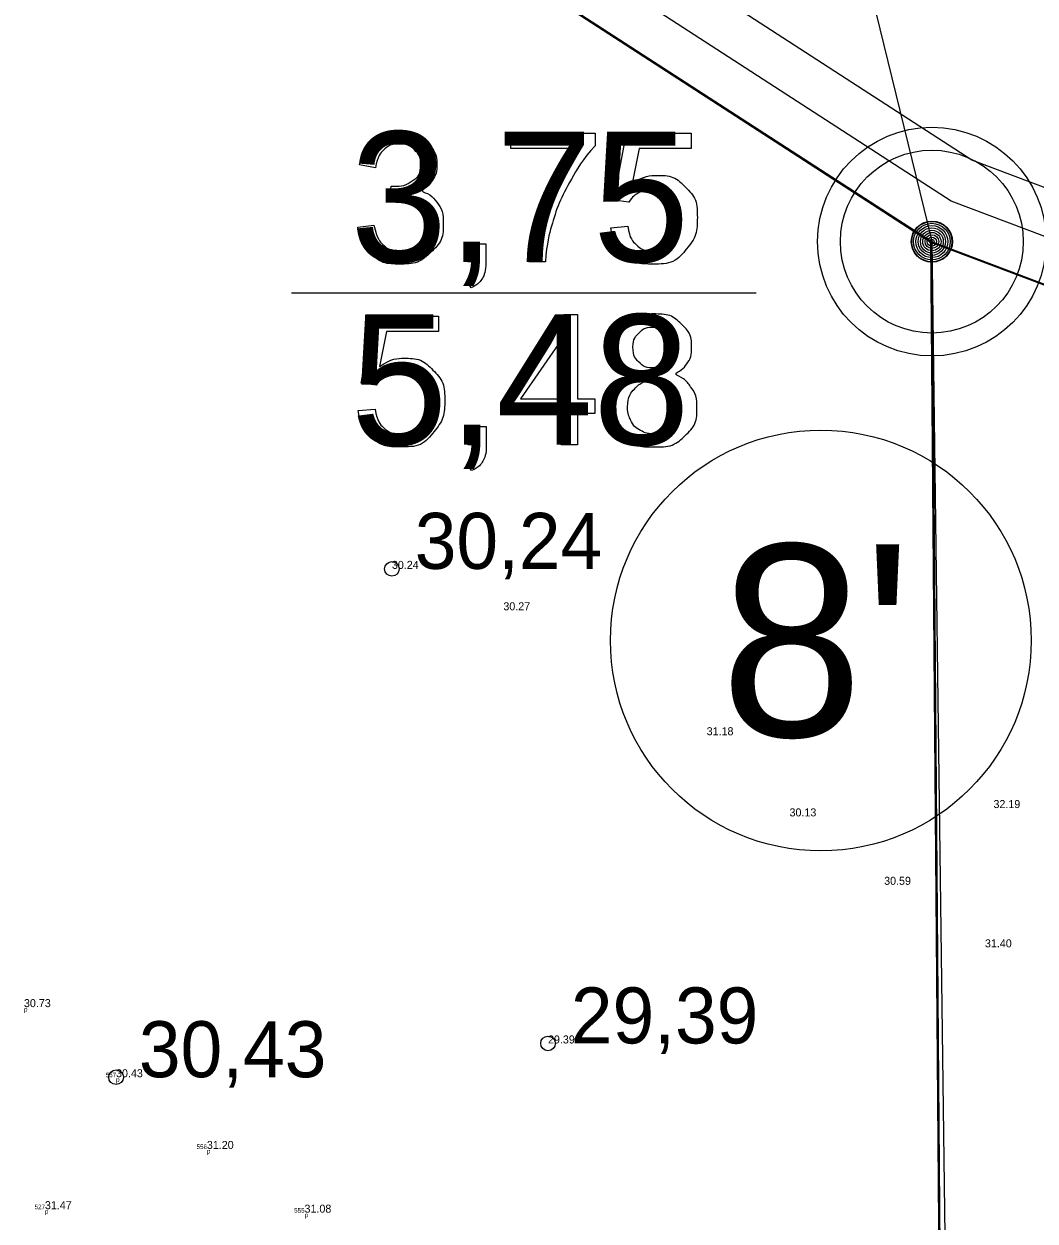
# Model space of a CAD drawing. Extents: x 700746 to 706058, y 6570320 to 6580460.
# Drawn here: x 703148 to 703192.2, y 6576956.8 to 6577009.2 of the extents above; entities that cross this region are included whole.
import ezdxf

# ---------------------------------------------------------------- set-up
doc = ezdxf.new("R2010")
doc.units = 0
for name, color, linetype in [('GEOLPUNKT', 7, 'Continuous'), ('illumineerimisjooned', 7, 'Continuous'), ('KORGUS-EH2000', 7, 'Continuous'), ('Lõige', 7, 'Continuous'), ('maeeraldised_kehtivad', 7, 'Continuous'), ('MOOTKOOD', 7, 'Continuous'), ('MOOTKORG-EH2000', 7, 'Continuous'), ('MOOTNR', 7, 'Continuous'), ('PIIR', 7, 'Continuous'), ('Plokid', 7, 'Continuous'), ('VWX2_MV_PLOKK', 7, 'Continuous')]:
    doc.layers.add(name, color=color, linetype=linetype)

msp = doc.modelspace()

# ---------------------------------------------------------------- linework, layer by layer
at = {"layer": 'GEOLPUNKT'}
msp.add_line((703159.671, 6576997.436), (703179.981, 6576997.436), dxfattribs=at)
msp.add_line((703159.671, 6576997.436), (703179.981, 6576997.436), dxfattribs=at)
for points in [[(703169.255, 6577003.738), (703169.255, 6577004.412), (703172.944, 6577004.412), (703172.944, 6577003.867)], [(703174.416, 6577001.396), (703173.76, 6577001.483), (703174.312, 6577004.412), (703177.145, 6577004.412), (703177.145, 6577003.742), (703174.871, 6577003.742), (703174.565, 6577002.213)], [(703172.044, 6577003.738), (703169.255, 6577003.738)], [(703163.342, 6577002.904), (703162.643, 6577003.03)], [(703163.953, 6577001.488), (703164.031, 6577002.1)], [(703162.573, 6577000.297), (703163.273, 6577000.388)], [(703173.634, 6577000.28), (703174.369, 6577000.341)], [(703167.374, 6576998.785), (703167.374, 6576999.58), (703168.169, 6576999.58), (703168.169, 6576998.785)], [(703167.77, 6576998.785), (703167.374, 6576998.785)], [(703170.771, 6576998.785), (703170.05, 6576998.785)], [(703167.522, 6576997.656), (703167.326, 6576997.956)], [(703163.368, 6576993.396), (703162.712, 6576993.483), (703163.264, 6576996.412), (703166.097, 6576996.412), (703166.097, 6576995.742), (703163.823, 6576995.742), (703163.516, 6576994.213)], [(703171.466, 6576990.785), (703171.466, 6576992.15), (703168.994, 6576992.15), (703168.994, 6576992.793), (703171.592, 6576996.485), (703172.166, 6576996.485), (703172.166, 6576992.793), (703172.935, 6576992.793), (703172.935, 6576992.15), (703172.166, 6576992.15), (703172.166, 6576990.785), (703171.466, 6576990.785)], [(703171.466, 6576992.793), (703171.466, 6576995.366), (703169.683, 6576992.793), (703171.466, 6576992.793)], [(703162.586, 6576992.28), (703163.321, 6576992.341)], [(703167.391, 6576990.785), (703167.391, 6576991.58), (703168.186, 6576991.58), (703168.186, 6576990.785)], [(703167.787, 6576990.785), (703167.391, 6576990.785)], [(703167.539, 6576989.656), (703167.344, 6576989.956)]]:
    msp.add_lwpolyline(points, dxfattribs=at)
for radius in [5, 4, 0.9, 0.801, 0.7, 0.6, 0.5, 0.4, 0.3, 0.2, 0.1]:
    msp.add_circle((703187.671, 6576999.672), radius, dxfattribs=at)
for points in [[(703162.643, 6577003.03), (703162.771, 6577003.734), (703163.226, 6577004.12), (703163.681, 6577004.507), (703164.358, 6577004.507), (703164.825, 6577004.507), (703165.218, 6577004.307), (703165.611, 6577004.107), (703165.819, 6577003.762), (703166.027, 6577003.416), (703166.027, 6577003.028), (703166.027, 6577002.659), (703165.829, 6577002.357), (703165.631, 6577002.054), (703165.242, 6577001.875), (703165.747, 6577001.759), (703166.026, 6577001.392), (703166.305, 6577001.025), (703166.305, 6577000.473), (703166.305, 6576999.727), (703165.761, 6576999.208), (703165.217, 6576998.69), (703164.385, 6576998.69), (703163.635, 6576998.69), (703163.139, 6576999.137), (703162.643, 6576999.585), (703162.573, 6577000.297)], [(703164.031, 6577002.1), (703164.101, 6577002.092), (703164.143, 6577002.092), (703164.591, 6577002.092), (703164.948, 6577002.326), (703165.306, 6577002.559), (703165.306, 6577003.044), (703165.306, 6577003.429), (703165.045, 6577003.681), (703164.785, 6577003.934), (703164.373, 6577003.934), (703163.964, 6577003.934), (703163.692, 6577003.676), (703163.42, 6577003.419), (703163.342, 6577002.904)], [(703170.05, 6576998.785), (703170.062, 6576999.458), (703170.315, 6577000.41), (703170.567, 6577001.363), (703171.039, 6577002.247), (703171.512, 6577003.132), (703172.044, 6577003.738)], [(703172.944, 6577003.867), (703172.4, 6577003.287), (703171.865, 6577002.327), (703171.331, 6577001.367), (703171.04, 6577000.352), (703170.83, 6576999.637), (703170.771, 6576998.785)], [(703174.565, 6577002.213), (703175.078, 6577002.569), (703175.641, 6577002.569), (703176.388, 6577002.569), (703176.901, 6577002.052), (703177.414, 6577001.534), (703177.414, 6577000.721), (703177.414, 6576999.947), (703176.963, 6576999.382), (703176.415, 6576998.69), (703175.466, 6576998.69), (703174.688, 6576998.69), (703174.196, 6576999.125), (703173.704, 6576999.561), (703173.634, 6577000.28)], [(703174.369, 6577000.341), (703174.45, 6576999.804), (703174.747, 6576999.534), (703175.043, 6576999.263), (703175.465, 6576999.263), (703175.974, 6576999.263), (703176.323, 6576999.645), (703176.671, 6577000.027), (703176.671, 6577000.659), (703176.671, 6577001.259), (703176.337, 6577001.606), (703176.002, 6577001.953), (703175.454, 6577001.953), (703175.114, 6577001.953), (703174.843, 6577001.798), (703174.572, 6577001.643), (703174.416, 6577001.396)], [(703163.273, 6577000.388), (703163.393, 6576999.793), (703163.682, 6576999.53), (703163.97, 6576999.268), (703164.388, 6576999.268), (703164.884, 6576999.268), (703165.223, 6576999.61), (703165.562, 6576999.952), (703165.562, 6577000.457), (703165.562, 6577000.939), (703165.247, 6577001.252), (703164.933, 6577001.565), (703164.447, 6577001.565), (703164.248, 6577001.565), (703163.953, 6577001.488)], [(703167.326, 6576997.956), (703167.548, 6576998.053), (703167.653, 6576998.242), (703167.758, 6576998.431), (703167.77, 6576998.785)], [(703168.169, 6576998.785), (703168.169, 6576998.345), (703168.014, 6576998.075), (703167.859, 6576997.804), (703167.522, 6576997.656)], [(703174.734, 6576993.879), (703174.296, 6576994.038), (703174.084, 6576994.333), (703173.873, 6576994.628), (703173.873, 6576995.04), (703173.873, 6576995.661), (703174.32, 6576996.084), (703174.766, 6576996.507), (703175.508, 6576996.507), (703176.254, 6576996.507), (703176.708, 6576996.074), (703177.162, 6576995.641), (703177.162, 6576995.02), (703177.162, 6576994.624), (703176.954, 6576994.331), (703176.746, 6576994.038), (703176.321, 6576993.879), (703176.847, 6576993.708), (703177.122, 6576993.327), (703177.397, 6576992.945), (703177.397, 6576992.417), (703177.397, 6576991.685), (703176.88, 6576991.188), (703176.363, 6576990.69), (703175.52, 6576990.69), (703174.677, 6576990.69), (703174.16, 6576991.19), (703173.643, 6576991.689), (703173.643, 6576992.436), (703173.643, 6576992.992), (703173.926, 6576993.367), (703174.21, 6576993.743), (703174.734, 6576993.879)], [(703174.595, 6576995.064), (703174.595, 6576994.66), (703174.852, 6576994.404), (703175.11, 6576994.148), (703175.525, 6576994.148), (703175.929, 6576994.148), (703176.185, 6576994.402), (703176.441, 6576994.657), (703176.441, 6576995.025), (703176.441, 6576995.41), (703176.177, 6576995.672), (703175.914, 6576995.934), (703175.518, 6576995.934), (703175.118, 6576995.934), (703174.856, 6576995.677), (703174.595, 6576995.421), (703174.595, 6576995.064)], [(703163.516, 6576994.213), (703164.03, 6576994.569), (703164.593, 6576994.569), (703165.34, 6576994.569), (703165.853, 6576994.052), (703166.366, 6576993.534), (703166.366, 6576992.721), (703166.366, 6576991.947), (703165.915, 6576991.382), (703165.367, 6576990.69), (703164.418, 6576990.69), (703163.64, 6576990.69), (703163.148, 6576991.125), (703162.656, 6576991.561), (703162.586, 6576992.28)], [(703163.321, 6576992.341), (703163.402, 6576991.804), (703163.699, 6576991.534), (703163.995, 6576991.263), (703164.417, 6576991.263), (703164.926, 6576991.263), (703165.275, 6576991.645), (703165.623, 6576992.027), (703165.623, 6576992.659), (703165.623, 6576993.259), (703165.288, 6576993.606), (703164.954, 6576993.953), (703164.406, 6576993.953), (703164.066, 6576993.953), (703163.795, 6576993.798), (703163.524, 6576993.643), (703163.368, 6576993.396)], [(703174.364, 6576992.431), (703174.364, 6576992.131), (703174.504, 6576991.851), (703174.645, 6576991.571), (703174.925, 6576991.417), (703175.204, 6576991.263), (703175.526, 6576991.263), (703176.027, 6576991.263), (703176.351, 6576991.586), (703176.676, 6576991.909), (703176.676, 6576992.407), (703176.676, 6576992.913), (703176.342, 6576993.244), (703176.008, 6576993.575), (703175.502, 6576993.575), (703175.009, 6576993.575), (703174.686, 6576993.248), (703174.364, 6576992.921), (703174.364, 6576992.431)], [(703167.344, 6576989.956), (703167.565, 6576990.053), (703167.67, 6576990.242), (703167.775, 6576990.431), (703167.787, 6576990.785)], [(703168.186, 6576990.785), (703168.186, 6576990.345), (703168.031, 6576990.075), (703167.876, 6576989.804), (703167.539, 6576989.656)]]:
    msp.add_open_spline(points, degree=3, dxfattribs=at)
at = {"layer": 'illumineerimisjooned'}
msp.add_lwpolyline([(703290.041, 6576963.147), (703188.508, 6577001.438), (703016.934, 6577112.515), (702852.033, 6577230.395), (702862.776, 6577281.723), (703065.707, 6577215.464), (703087.928, 6577208.218), (703167.838, 6577148.861), (703229.081, 6577103.342), (703273.601, 6577070.555), (703290.041, 6576963.147)], dxfattribs=at)
at = {"layer": 'KORGUS-EH2000'}
for centre in [(703164.057, 6576985.358), (703170.883, 6576964.601), (703151.992, 6576963.123)]:
    msp.add_circle(centre, 0.32, dxfattribs=at)
at = {"layer": 'Lõige'}
for points in [[(703132.186, 6577226.247), (703187.674, 6576999.687)], [(703187.674, 6576999.687), (703190.894, 6576753.156)]]:
    msp.add_lwpolyline(points, dxfattribs=at)
at = {"layer": 'maeeraldised_kehtivad'}
msp.add_lwpolyline([(702849.808, 6577229.527), (702861.724, 6577286.461), (703066.949, 6577219.266), (703089.789, 6577211.819), (703170.224, 6577152.072), (703231.46, 6577106.558), (703277.305, 6577072.795), (703294.683, 6576959.259), (703187.602, 6576999.642), (703015.809, 6577110.861)], close=True, dxfattribs=at)
at = {"layer": 'PIIR'}
for centre, radius in [((703187.67, 6576999.67), 0.88), ((703182.816, 6576982.226), 9.2)]:
    msp.add_circle(centre, radius, dxfattribs=at)
at = {"layer": 'Plokid'}
msp.add_lwpolyline([(703287.547, 6576966.226), (703189.415, 6577003.234), (703018.06, 6577114.169), (702854.258, 6577231.263), (702863.9, 6577277.331), (703064.465, 6577211.662), (703086.067, 6577204.618), (703165.453, 6577145.65), (703226.702, 6577100.127), (703272.178, 6577066.636)], close=True, dxfattribs=at)
msp.add_lwpolyline([(703187.604, 6576999.647), (703190.413, 6576656.391), (703336.798, 6576657.514)], dxfattribs=at)
at = {"layer": 'VWX2_MV_PLOKK'}
msp.add_lwpolyline([(703120.61, 6576749.6), (703011.59, 6576989.47), (702968.34, 6577084.63), (702913.57, 6577058.07), (702784.04, 6577102.84), (702746.48, 6577248.7), (702719.69, 6577297.36), (702713.81, 6577334.91), (702714.39, 6577334.72), (702759.17, 6577231.22), (702849.88, 6577229.56), (703015.74, 6577110.88), (703187.67, 6576999.67), (703190.39, 6576656.32)], dxfattribs=at)
msp.add_lwpolyline([(703120.61, 6576749.6), (703011.59, 6576989.47), (702968.34, 6577084.63), (702913.57, 6577058.07), (702784.04, 6577102.84), (702746.48, 6577248.7), (702719.69, 6577297.36), (702713.81, 6577334.91), (702714.39, 6577334.72), (702759.17, 6577231.22), (702849.88, 6577229.56), (703015.74, 6577110.88), (703187.67, 6576999.67), (703190.39, 6576656.32)], dxfattribs=at)
for points in [[(702849.88, 6577229.56), (702861.72, 6577286.46), (703066.96, 6577219.29), (703089.79, 6577211.82), (703170.22, 6577152.07), (703231.53, 6577106.55), (703277.36, 6577072.83), (703294.74, 6576959.21), (703187.67, 6576999.67), (703015.74, 6577110.88)], [(702849.88, 6577229.56), (702861.72, 6577286.46), (703066.96, 6577219.29), (703089.79, 6577211.82), (703170.22, 6577152.07), (703231.53, 6577106.55), (703277.36, 6577072.83), (703294.74, 6576959.21), (703187.67, 6576999.67), (703015.74, 6577110.88)], [(703187.67, 6576999.67), (703294.74, 6576959.21), (703340.88, 6576657.54), (703190.39, 6576656.32)], [(703187.67, 6576999.67), (703294.74, 6576959.21), (703340.88, 6576657.54), (703190.39, 6576656.32)]]:
    msp.add_lwpolyline(points, close=True, dxfattribs=at)

# ---------------------------------------------------------------- texts
at = {"layer": 'GEOLPUNKT'}
for s, p in [('3,75', (703162.239, 6576998.785)), ('5,48', (703162.256, 6576990.785))]:
    msp.add_text(s, height=5.7, dxfattribs=at).set_placement(p)
at = {"layer": 'KORGUS-EH2000'}
for s, p in [('30,24', (703165.057, 6576985.358)), ('29,39', (703171.883, 6576964.601)), ('30,43', (703152.992, 6576963.123))]:
    msp.add_text(s, height=2.45, dxfattribs=at).set_placement(p)
at = {"layer": 'MOOTKOOD'}
for p in [(703147.965, 6576965.99), (703151.992, 6576962.923), (703155.965, 6576959.786), (703148.882, 6576957.152), (703160.235, 6576957)]:
    msp.add_text('p', height=0.2, dxfattribs=at).set_placement(p)
at = {"layer": 'MOOTKORG-EH2000'}
for s, p in [('30.24', (703164.057, 6576985.358)), ('30.27', (703168.931, 6576983.547)), ('31.18', (703177.822, 6576978.082)), ('32.19', (703190.366, 6576974.896)), ('30.13', (703181.446, 6576974.532)), ('30.59', (703185.584, 6576971.54)), ('31.40', (703189.992, 6576968.804)), ('30.73', (703147.965, 6576966.19)), ('29.39', (703170.883, 6576964.601)), ('30.43', (703151.992, 6576963.123)), ('31.20', (703155.965, 6576959.986)), ('31.47', (703148.882, 6576957.352)), ('31.08', (703160.235, 6576957.2))]:
    msp.add_text(s, height=0.35, dxfattribs=at).set_placement(p)
at = {"layer": 'MOOTNR'}
for s, p in [('557', (703151.539, 6576963.123)), ('556', (703155.512, 6576959.986)), ('527', (703148.429, 6576957.352)), ('555', (703159.78, 6576957.2))]:
    msp.add_text(s, height=0.2, dxfattribs=at).set_placement(p)
at = {"layer": 'PIIR'}
msp.add_text("8'", height=8.4, dxfattribs=at).set_placement((703178.415, 6576978.026))

doc.saveas('drawing.dxf')
